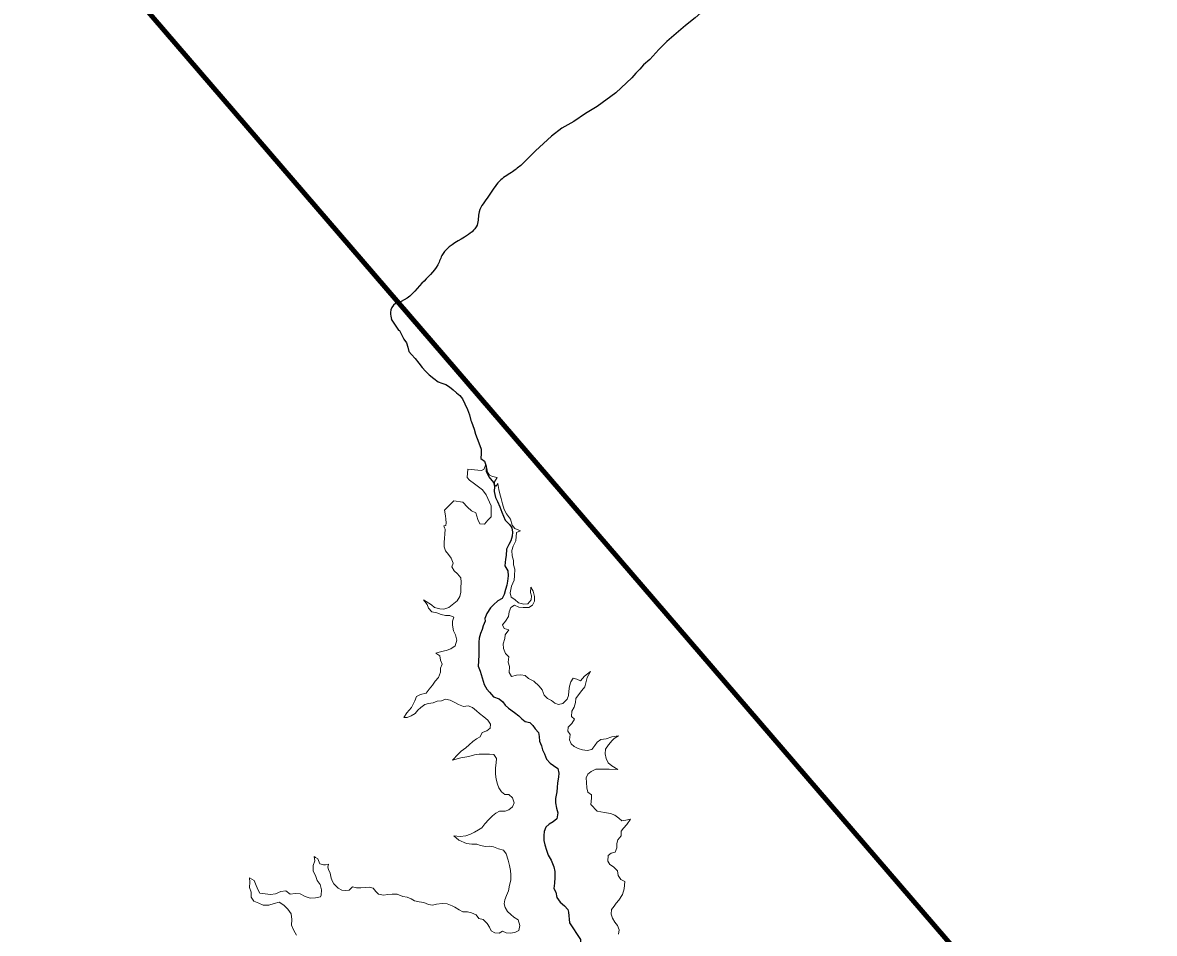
# Model space of a CAD drawing. Extents: x 553962 to 842807, y 8883888 to 9032388.
# Drawn here: x 650234 to 653158, y 8984185 to 8986538 of the extents above; entities that cross this region are included whole.
import ezdxf

# ---------------------------------------------------------------- set-up
doc = ezdxf.new("R2010")
doc.units = 0
doc.header["$LTSCALE"] = 200
for name, color, linetype, lineweight in [('24', 7, 'Continuous', 25), ('8', 7, 'Continuous', 13), ('9', 7, 'Continuous', 90)]:
    doc.layers.add(name, color=color, linetype=linetype, lineweight=lineweight)

msp = doc.modelspace()

# ---------------------------------------------------------------- linework, layer by layer
at = {"layer": '24'}
msp.add_line((651186.2, 8985771.9), (651204.8, 8985743), dxfattribs=at)
for points in [[(652052.1, 8986604.5), (651993.9, 8986569.6), (651971.7, 8986550), (651946.1, 8986530.7), (651898, 8986488.9), (651877.6, 8986468.5), (651854.5, 8986442.5), (651837.6, 8986428.4), (651828.3, 8986417.3), (651817.8, 8986407.5), (651807.8, 8986394.7), (651766.1, 8986356.4), (651718, 8986321.2), (651688.2, 8986303.1), (651658.1, 8986282.5), (651658.1, 8986282.5), (651626.9, 8986265.4), (651599.8, 8986244.4), (651559.2, 8986206.1), (651520.7, 8986168.7)], [(651204.8, 8985743), (651207.2, 8985742), (651213.9, 8985728.9), (651219, 8985719.6), (651225.9, 8985710.1), (651228.7, 8985698.9), (651231.6, 8985688.2), (651238.7, 8985680.4), (651248, 8985669.9), (651257.4, 8985658.1), (651266.1, 8985646.8), (651274.7, 8985637.3), (651284.4, 8985627.7), (651295.8, 8985618.2), (651307, 8985610.1), (651316.5, 8985606.3), (651327.3, 8985603.1), (651336.7, 8985597), (651346.2, 8985589.2)], [(651346.2, 8985589.2), (651355, 8985581.5), (651363.6, 8985574.6), (651369.8, 8985565.8), (651376.3, 8985552.9), (651383.5, 8985538), (651388.5, 8985524.6), (651391.5, 8985509.8), (651393.7, 8985506.2), (651397.1, 8985496.6), (651400.3, 8985487), (651404.2, 8985474.3), (651408.3, 8985463), (651412.8, 8985452), (651418.7, 8985435.8), (651418.7, 8985424.8), (651417.8, 8985411.7), (651427.1, 8985404.6), (651431.1, 8985391.7), (651431, 8985378.3), (651438, 8985363.9), (651450, 8985349.8), (651452.6, 8985339), (651452.4, 8985326.2), (651455.9, 8985310.8), (651460.7, 8985300.5), (651467.1, 8985286.4), (651471.5, 8985272.6), (651480.6, 8985252), (651491.6, 8985241.3), (651498, 8985232.2), (651499.2, 8985221.1), (651498.6, 8985210.7), (651495.5, 8985199.1), (651489.9, 8985189.8), (651483.9, 8985177.2), (651482.7, 8985161.3), (651481.4, 8985151.4), (651479.7, 8985134), (651487.7, 8985121.6), (651487.9, 8985108.4), (651486.4, 8985094.7), (651485.1, 8985084.1), (651481.3, 8985073.1), (651478.1, 8985059.9), (651472.7, 8985049.8), (651461.3, 8985044.2), (651450.2, 8985033.6), (651442.7, 8985025.7), (651432.7, 8985010.9), (651428.1, 8984998.6), (651428.6, 8984991.5), (651424, 8984979.6), (651421, 8984969.8), (651416.9, 8984959.5), (651413.5, 8984947.4), (651412.7, 8984936.9), (651412.2, 8984916.4), (651412.2, 8984904.5), (651411.3, 8984887.6), (651410.9, 8984874.7), (651415.8, 8984862.3), (651421.1, 8984845.3), (651426.1, 8984827.7), (651433, 8984815.6), (651439.9, 8984808), (651450.7, 8984795.9), (651465.3, 8984790.5), (651474.5, 8984782.9), (651480.7, 8984774.2), (651489.5, 8984766.9), (651504.2, 8984755.6), (651515.4, 8984746.9), (651523.5, 8984738.8), (651532.2, 8984732), (651544.4, 8984729.2), (651552, 8984722.1), (651558.3, 8984713.1), (651566.2, 8984703.7), (651568.7, 8984693.3), (651569.5, 8984681.6), (651574.1, 8984669.1), (651576.8, 8984659), (651582.3, 8984648.2), (651587.1, 8984634.6), (651596.7, 8984624.1), (651605.6, 8984618.2), (651616.8, 8984610.6), (651619.5, 8984598.3), (651618.1, 8984588.3), (651616.1, 8984573.3), (651614.8, 8984561.5), (651614.1, 8984550.8), (651610.4, 8984533.2), (651610.6, 8984521.6), (651613.4, 8984508.2), (651616.6, 8984496.2), (651614.2, 8984480.8), (651604.8, 8984472.6), (651593.8, 8984466.5), (651585.5, 8984459.1)], [(651585.5, 8984459.1), (651581.5, 8984447.6), (651580.6, 8984437.6), (651580.5, 8984424.4), (651583, 8984413.5), (651587.1, 8984399.5), (651591.8, 8984387.1), (651599.6, 8984374.2), (651606.2, 8984356.2), (651608.8, 8984344.3), (651609.1, 8984329.2), (651607.6, 8984314.1), (651606.1, 8984300.6), (651611.2, 8984291), (651614.4, 8984277.8), (651622.5, 8984265.6), (651633.7, 8984255.8), (651642, 8984246.4), (651644.1, 8984239.6), (651647, 8984211.9), (651675.3, 8984169.1), (651675, 8984122.9)]]:
    msp.add_lwpolyline(points, dxfattribs=at)
msp.add_spline([(651520.7, 8986168.7), (651496.7, 8986150.5), (651465.6, 8986128.3), (651437.7, 8986089.3), (651413.2, 8986049.2), (651407.7, 8986014.7), (651375.4, 8985983.5), (651318.6, 8985939), (651306.4, 8985912.2), (651265.2, 8985864.3), (651211.8, 8985817.6), (651197.3, 8985812), (651184, 8985788.6), (651186.8, 8985770.9)], degree=3, dxfattribs=at)
at = {"layer": '8'}
for points in [[(651418.8, 8985380.7), (651384.3, 8985384.3), (651382, 8985362.8), (651388.5, 8985355.3), (651400.9, 8985345.8), (651422, 8985330.8), (651431.1, 8985317.9), (651436, 8985308.1), (651440.3, 8985299), (651444.6, 8985289), (651444.7, 8985273.3), (651444.2, 8985260.7), (651435.3, 8985252.7), (651427.2, 8985241.8), (651415.3, 8985243.2), (651409.6, 8985254.1), (651404.8, 8985271.4), (651393.9, 8985276.1), (651383.4, 8985286.1), (651371.4, 8985298.7), (651347.8, 8985302.6), (651323.5, 8985277.7)], [(651488.4, 8984885.6), (651490, 8984899.1), (651481.4, 8984907.6), (651476.3, 8984921), (651475.5, 8984933.1), (651479.2, 8984946.2), (651480.8, 8984956.3), (651490, 8984969), (651478.3, 8984972.4), (651473.4, 8984981.6), (651481.3, 8984991), (651488.7, 8985003.3), (651491, 8985015.2), (651495.3, 8985026.7), (651504.5, 8985032.8), (651516.1, 8985027.8), (651527, 8985026.9), (651541.3, 8985026.9), (651550.7, 8985032.8), (651556.4, 8985042.7), (651556.4, 8985054.7), (651553.1, 8985069.1), (651547.2, 8985078.8), (651546.2, 8985065.3), (651548.2, 8985056.6), (651547.4, 8985046.7), (651539.2, 8985036.3), (651529.1, 8985035.6), (651514.8, 8985039), (651505.7, 8985047.5), (651495.6, 8985053.4), (651493.6, 8985064.7), (651496.5, 8985081.4), (651503.5, 8985097.1), (651504.7, 8985108.6), (651505.5, 8985125.6), (651502.2, 8985136.6), (651502.1, 8985148.1), (651498.9, 8985160.5), (651497.6, 8985173.7), (651501, 8985184.7), (651507.8, 8985198.6), (651509.5, 8985220.3), (651520.4, 8985224.8), (651505.3, 8985230.9), (651498.3, 8985239.2), (651493.9, 8985255.1), (651483.7, 8985268.5), (651478.2, 8985280.1), (651473.2, 8985294.4), (651470.3, 8985308.4), (651466.9, 8985320.6), (651464.5, 8985331.6), (651461.9, 8985346.9), (651457.1, 8985339.9), (651453.3, 8985344), (651452.6, 8985351.7), (651459.7, 8985362.4), (651447.5, 8985365.1), (651439.7, 8985368.4), (651434.7, 8985376.7), (651433.1, 8985386.5), (651430.3, 8985396.3), (651425.7, 8985383.5), (651418.8, 8985380.7)], [(651323.5, 8985277.7), (651326, 8985263.6), (651327.4, 8985254.5), (651328, 8985245.7)], [(651328, 8985245.7), (651326.8, 8985238.2), (651322, 8985237.3), (651323.3, 8985232.8), (651325.7, 8985228.8), (651324.8, 8985216.4), (651323.4, 8985206.2), (651323.2, 8985194.4), (651322.8, 8985183.3), (651326.4, 8985173.2), (651334, 8985163.9), (651340.7, 8985153.7), (651345.7, 8985141.4), (651342.8, 8985131.5), (651348.6, 8985121.3), (651357.1, 8985113.5), (651365.8, 8985103.4), (651367.1, 8985091.8), (651366.1, 8985077.2), (651365.7, 8985066), (651363.5, 8985055), (651356.3, 8985043.5), (651343.9, 8985033.2), (651334.6, 8985026.8), (651322.3, 8985022.5), (651311.7, 8985023), (651298.1, 8985027), (651290.1, 8985033.9), (651269.8, 8985046.2), (651278.7, 8985034.5), (651282.6, 8985025.1), (651291.2, 8985015.1), (651304.2, 8985012.6), (651314.7, 8985008.7), (651326, 8985005.8), (651337.1, 8985005.9), (651348.1, 8985002), (651344.7, 8984991.3), (651344.2, 8984980.8), (651347.1, 8984966.2), (651351.7, 8984955.7), (651355.7, 8984942.2), (651351.3, 8984927.9), (651340.3, 8984919.8), (651328.2, 8984915.3), (651316.2, 8984912.7), (651301.1, 8984908.4), (651311.4, 8984901.8), (651313.2, 8984891), (651317.6, 8984879.9), (651313.5, 8984870), (651313.6, 8984859.7), (651308.4, 8984845.6), (651299.7, 8984836.3), (651292.3, 8984825.8), (651284.2, 8984815.5), (651276.2, 8984805.7), (651261.3, 8984802), (651251.2, 8984796.6), (651246.9, 8984785.1), (651238.5, 8984768.2), (651226.6, 8984754.1), (651218.8, 8984742.6), (651227.3, 8984742.6), (651237.8, 8984747.1), (651247.5, 8984753.1), (651254.7, 8984761.6), (651262.8, 8984768.1), (651272.6, 8984776.1), (651282.7, 8984778.7), (651294.7, 8984780.7), (651305.1, 8984784.6), (651315.7, 8984785.8), (651326.6, 8984790.2), (651338.5, 8984787.2), (651348.6, 8984782.2), (651359.6, 8984776.2), (651372.6, 8984771.1), (651385, 8984772.2), (651396.3, 8984768.7), (651406.3, 8984759.9), (651414, 8984752.8), (651425, 8984744.1), (651435.5, 8984735.5), (651442.6, 8984725.2), (651442.1, 8984714.9), (651433.2, 8984707.7), (651420.9, 8984703.7), (651416.1, 8984692.5), (651406.6, 8984687.5), (651397.2, 8984680.8), (651387.4, 8984671.6), (651378.5, 8984664), (651366.6, 8984655.1), (651358.8, 8984648), (651344.2, 8984632.4), (651365.7, 8984638), (651386.4, 8984641.9), (651401.6, 8984646.3), (651413.3, 8984647.8), (651424.7, 8984648.1)], [(651659.7, 8984738.2), (651651.8, 8984744.7), (651653.1, 8984759.1), (651658.8, 8984768.8), (651662.3, 8984781.5), (651662.8, 8984791.5), (651669.6, 8984801.2), (651678.6, 8984812.5), (651686.5, 8984821.4), (651692.8, 8984846.2), (651700.8, 8984861.2), (651685.3, 8984849.2), (651675.1, 8984836.8), (651665.8, 8984841.3), (651656, 8984844.1), (651650.2, 8984834.8), (651646.7, 8984823.1), (651645.3, 8984810.3), (651644.5, 8984799.1), (651640.4, 8984789.8), (651629.7, 8984778.7), (651618.6, 8984775.8), (651609.1, 8984779.8), (651600.3, 8984786.5), (651589.9, 8984791.8), (651581.4, 8984800.3), (651576.2, 8984813.7), (651568, 8984823.7), (651554.8, 8984836), (651540.8, 8984842.9), (651532.1, 8984851.3), (651520.7, 8984852.3), (651509.7, 8984851.6), (651497.1, 8984848), (651490.7, 8984858.5), (651491.3, 8984874.4), (651488.4, 8984885.6)], [(651718, 8984500.6), (651701.5, 8984518.1), (651704, 8984534.2), (651703.6, 8984542.3), (651694.5, 8984549.8), (651691.1, 8984560.6), (651690.4, 8984574.4), (651690, 8984586.2), (651694.1, 8984595.7), (651702.7, 8984603), (651714.8, 8984608.6), (651730.1, 8984609), (651749, 8984609), (651771.8, 8984608.2), (651756, 8984617.7), (651746.4, 8984625.2), (651741.2, 8984636.1), (651738.8, 8984648.4), (651739.6, 8984660.5), (651747.2, 8984672), (651757.1, 8984682.6), (651762.4, 8984687.9), (651773.1, 8984695.2), (651756.3, 8984692.8), (651741.5, 8984687.4), (651727.4, 8984685.2), (651718.6, 8984678.6), (651712.2, 8984670.3), (651704.1, 8984659.4), (651692.5, 8984657.5), (651680.1, 8984658.7), (651669.5, 8984662.2), (651658.5, 8984667.6), (651650.9, 8984674.7), (651646.4, 8984685), (651648.1, 8984698.8), (651642.4, 8984707.5), (651643.7, 8984717.4), (651652.7, 8984726.9), (651659.7, 8984738.2)], [(651424.7, 8984648.1), (651440.1, 8984647.8), (651451.2, 8984646.9), (651458.5, 8984636.2), (651456.9, 8984625.2), (651455.8, 8984612.7), (651455.9, 8984595.8), (651457.6, 8984582.7), (651460.7, 8984570.6), (651464.5, 8984560.6), (651470.8, 8984550.4), (651479.3, 8984543.9), (651489.9, 8984543.4), (651499.5, 8984534.7), (651503.6, 8984522.3), (651499.7, 8984512), (651489.8, 8984504.3), (651480.1, 8984500.7), (651465.9, 8984500.3), (651456.7, 8984495.4), (651448, 8984488.2), (651438.4, 8984478.6), (651428.2, 8984468), (651420.6, 8984457.5), (651411.5, 8984452.5), (651401.4, 8984446.6), (651391, 8984440.6), (651378.4, 8984437), (651364.5, 8984435.2), (651347.9, 8984436.7), (651360.9, 8984425.3), (651380.7, 8984416.9), (651394.1, 8984415.6), (651406.9, 8984415.4), (651417, 8984411.6), (651429.5, 8984409.2), (651439.9, 8984409.6), (651450.2, 8984408.1), (651463.6, 8984403.5), (651475.9, 8984399.3), (651482.9, 8984390.4), (651488.4, 8984373.8), (651491.8, 8984359.9), (651494.3, 8984346.8), (651494.9, 8984336.2), (651494.9, 8984322.2), (651492, 8984309.1), (651489, 8984294.7), (651484.3, 8984282.2), (651479.9, 8984271.2), (651478, 8984261.2), (651480.3, 8984251.3), (651486.7, 8984241.3), (651495.2, 8984233.3), (651503.1, 8984227), (651514.2, 8984220.1), (651518.4, 8984204.8), (651515.8, 8984192.4), (651505.7, 8984187.4), (651493.5, 8984185.2), (651483.4, 8984186.4), (651474, 8984190.3), (651464.6, 8984185.2), (651454.1, 8984186.1), (651444.3, 8984191.6), (651439.8, 8984200.6), (651434.2, 8984210.4), (651423.7, 8984220.2), (651412.8, 8984223.1), (651405.5, 8984232.8), (651393.6, 8984238), (651383.2, 8984240.2), (651371.2, 8984240.4), (651361.3, 8984245.2), (651350.6, 8984252.6), (651343.6, 8984255.8), (651330.7, 8984261.2), (651317.6, 8984261.9), (651303.1, 8984260.1), (651292.4, 8984257.3), (651282.4, 8984259.6), (651270.1, 8984264.5), (651258.4, 8984266.1), (651246.2, 8984269.2), (651237.2, 8984273.9), (651227.2, 8984278.2), (651216.1, 8984280.2), (651201.4, 8984285.7), (651188.3, 8984286), (651177.3, 8984284.8), (651166.4, 8984283.8), (651153, 8984285.6), (651146.2, 8984293.1), (651139.1, 8984301.9), (651128.6, 8984303.8), (651118.5, 8984303.5), (651107.5, 8984302.4), (651096.4, 8984302.4), (651086.2, 8984304.7), (651077.1, 8984296.3), (651068.2, 8984295.6)], [(651773.5, 8984183), (651775.5, 8984194), (651771.1, 8984205.2), (651764.1, 8984213.8), (651757.6, 8984224.1), (651754.3, 8984234), (651754.9, 8984246.7), (651761.8, 8984255.1), (651767.6, 8984262.8), (651773.9, 8984270.8), (651783.7, 8984284.9), (651788.3, 8984299.5), (651789.5, 8984318.6), (651779.7, 8984324.1), (651772.5, 8984334), (651770.4, 8984346.2), (651760.7, 8984356.3), (651750.6, 8984362.7), (651745.7, 8984371.6), (651746.6, 8984385.8), (651754.8, 8984392.1), (651764.5, 8984394.7), (651769, 8984405.6), (651769.2, 8984416.5), (651772, 8984426.7), (651780.4, 8984436.5), (651780.5, 8984448.4), (651786, 8984456.9), (651795, 8984466.4), (651804, 8984480), (651792.1, 8984477.5), (651782.3, 8984475.7), (651774.3, 8984482.2), (651764.1, 8984490.5), (651753, 8984494.4), (651737.4, 8984496.7), (651718, 8984500.6)], [(651037.4, 8984312.9), (651034.1, 8984318.7), (651031.1, 8984327), (651028.1, 8984340), (651023.7, 8984349.5), (651022, 8984355.6), (651024.2, 8984363.3), (651016.3, 8984361.6), (651011.1, 8984362), (651001.4, 8984364.3), (650996.6, 8984377.1), (650990, 8984380.8), (650987.1, 8984383.3), (650988.3, 8984372.2), (650984.5, 8984359.8), (650984.2, 8984345.6), (650990.7, 8984334.2), (650994.9, 8984321.1), (651002.3, 8984310.8), (651006, 8984297.1), (651005, 8984283.8), (651002.9, 8984279), (650990.7, 8984276.3), (650976.7, 8984276), (650963.8, 8984280), (650950.3, 8984286.9), (650937.7, 8984288), (650924.6, 8984285.7), (650913.5, 8984294.2), (650900.4, 8984292.7), (650886.7, 8984287), (650873.9, 8984285), (650860.3, 8984287.2), (650846.3, 8984288.7), (650842.1, 8984296), (650837.2, 8984308.7), (650831.5, 8984321.4), (650819.5, 8984327.9), (650820.9, 8984316.8), (650820, 8984303.2), (650824.4, 8984290.9), (650824.2, 8984278.4), (650831.1, 8984267.8), (650843.6, 8984262.8), (650855.5, 8984257.6), (650870, 8984257.6), (650883.1, 8984262.2), (650896.2, 8984265.4), (650908.2, 8984258), (650918.9, 8984247.4), (650927.7, 8984235.1), (650929.5, 8984220.5), (650927.9, 8984205.6), (650934.1, 8984192.5), (650941.4, 8984180.2)], [(651068.2, 8984295.6), (651058.7, 8984296.2), (651048.8, 8984301.2), (651037.4, 8984312.9)]]:
    msp.add_lwpolyline(points, dxfattribs=at)
at = {"layer": '9'}
msp.add_line((647160.3, 8990514), (659714.4, 8975927.2), dxfattribs=at)

doc.saveas('drawing.dxf')
